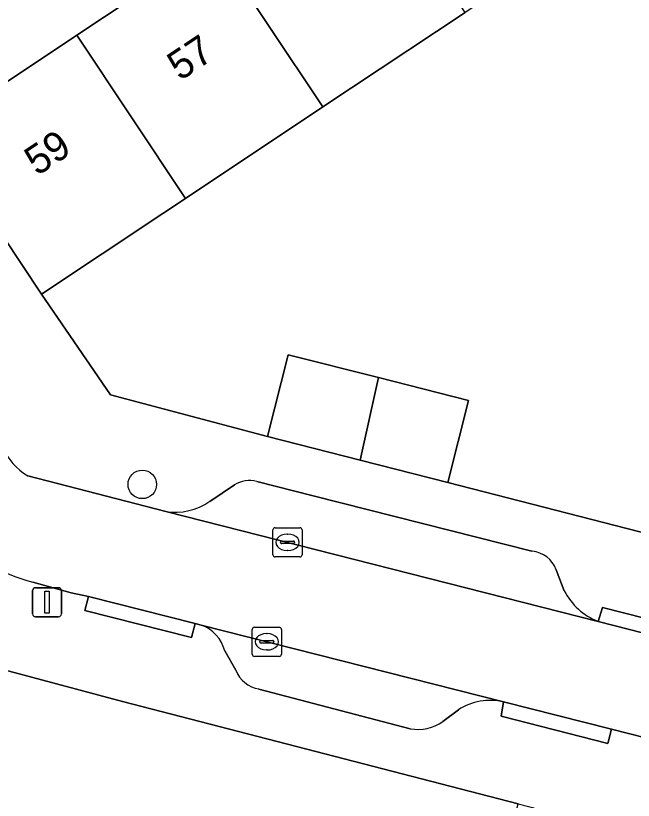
# Model space of a CAD drawing. Extents: x 158352 to 159489, y 383828 to 384603.
# Drawn here: x 159191.1 to 159212.29, y 384419.45 to 384446.39 of the extents above; entities that cross this region are included whole.
import ezdxf

# ---------------------------------------------------------------- set-up
doc = ezdxf.new("R2010")
doc.units = 0
for name, color, linetype in [('IMGEO_Boom', 7, 'Continuous'), ('IMGEO_Erf', 7, 'Continuous'), ('IMGEO_Kolk', 7, 'Continuous'), ('IMGEO_Lichtmast', 7, 'Continuous'), ('IMGEO_Pand', 7, 'Continuous'), ('IMGEO_Pand_nummerreeks', 7, 'Continuous'), ('IMGEO_Parkeervlak_open', 7, 'Continuous'), ('IMGEO_Rijbaan_lokaal_open', 7, 'Continuous'), ('IMGEO_Voetpad_open', 7, 'Continuous')]:
    doc.layers.add(name, color=color, linetype=linetype)

msp = doc.modelspace()

# ---------------------------------------------------------------- linework, layer by layer
at = {"layer": 'IMGEO_Boom'}
msp.add_circle((159195.439, 384430.293), 0.489, dxfattribs=at)
at = {"layer": 'IMGEO_Erf'}
for points in [[(159262.289, 384496.827), (159185.683, 384445.562), (159188.297, 384441.579), (159188.639, 384441.846), (159188.255, 384442.423), (159193.196, 384445.712), (159197.908, 384448.849), (159202.782, 384452.094), (159207.854, 384455.47), (159209.763, 384452.605), (159212.328, 384454.312)], [(159213.221, 384447.415), (159211.584, 384449.872), (159211.471, 384449.797), (159210.705, 384449.287), (159206.514, 384446.497), (159201.64, 384443.252), (159196.927, 384440.114), (159196.146, 384439.594), (159191.983, 384436.823), (159194.344, 384433.371), (159199.735, 384431.937), (159200.45, 384434.747), (159203.545, 384433.959), (159206.638, 384433.172), (159205.922, 384430.361), (159263.47, 384415.564)], [(159201.04, 384391.103), (159205.582, 384408.687), (159199.844, 384410.168), (159194.111, 384411.648), (159194.6, 384413.542), (159195.849, 384418.383), (159201.585, 384416.902), (159207.321, 384415.421), (159208.331, 384419.327), (159194.761, 384422.837), (159189.405, 384424.275), (159128.173, 384397.847), (159129.636, 384387.029)]]:
    msp.add_lwpolyline(points, dxfattribs=at)
at = {"layer": 'IMGEO_Kolk'}
for p, q in [((159199.923, 384427.879), (159199.923, 384428.731)), ((159199.998, 384428.805), (159200.85, 384428.805)), ((159200.924, 384428.731), (159200.924, 384427.879)), ((159200.411, 384428.585), (159200.436, 384428.585)), ((159200.182, 384428.299), (159200.182, 384428.311)), ((159200.62, 384428.262), (159200.222, 384428.262)), ((159200.225, 384428.348), (159200.623, 384428.348)), ((159200.666, 384428.311), (159200.666, 384428.299)), ((159200.434, 384428.025), (159200.409, 384428.025)), ((159200.85, 384427.805), (159199.998, 384427.805)), ((159199.214, 384424.464), (159199.214, 384425.316)), ((159199.289, 384425.39), (159200.141, 384425.39)), ((159200.215, 384425.316), (159200.215, 384424.464)), ((159199.516, 384424.933), (159199.914, 384424.933)), ((159199.702, 384425.17), (159199.727, 384425.17)), ((159199.473, 384424.884), (159199.473, 384424.896)), ((159199.911, 384424.847), (159199.513, 384424.847)), ((159199.957, 384424.896), (159199.957, 384424.884)), ((159200.141, 384424.39), (159199.289, 384424.39)), ((159199.725, 384424.61), (159199.7, 384424.61))]:
    msp.add_line(p, q, dxfattribs=at)
for points in [[(159199.923, 384427.879), (159199.923, 384428.731)], [(159199.998, 384428.805), (159200.85, 384428.805)], [(159200.924, 384428.731), (159200.924, 384427.879)], [(159200.85, 384427.805), (159199.998, 384427.805)], [(159199.214, 384424.464), (159199.214, 384425.316)], [(159199.289, 384425.39), (159200.141, 384425.39)], [(159200.215, 384425.316), (159200.215, 384424.464)], [(159200.141, 384424.39), (159199.289, 384424.39)]]:
    msp.add_lwpolyline(points, dxfattribs=at)
for centre, radius, start, end in [((159200, 384428.729), 0.0765, 91.552, 178.448), ((159200, 384428.729), 0.0765, 91.552, 178.448), ((159200.848, 384428.729), 0.0765, 1.552, 88.448), ((159200.848, 384428.729), 0.0765, 1.552, 88.448), ((159200.222, 384428.308), 0.0403, 85.8775, 175.7526), ((159200.219, 384428.298), 0.0366, 178.938, 274.7102), ((159200.623, 384428.305), 0.043, 264.8664, 352.4533), ((159200.627, 384428.31), 0.0386, 1.7309, 96.639), ((159200, 384427.881), 0.0765, 181.552, 268.448), ((159200, 384427.881), 0.0765, 181.552, 268.448), ((159200.848, 384427.881), 0.0765, 271.552, 358.448), ((159200.848, 384427.881), 0.0765, 271.552, 358.448), ((159199.291, 384425.314), 0.0765, 91.552, 178.448), ((159199.291, 384425.314), 0.0765, 91.552, 178.448), ((159200.139, 384425.314), 0.0765, 1.552, 88.448), ((159200.139, 384425.314), 0.0765, 1.552, 88.448), ((159199.513, 384424.893), 0.0403, 85.8775, 175.7526), ((159199.918, 384424.895), 0.0386, 1.7309, 96.639), ((159199.51, 384424.883), 0.0366, 178.938, 274.7102), ((159199.914, 384424.89), 0.043, 264.8664, 352.4533), ((159199.291, 384424.466), 0.0765, 181.552, 268.448), ((159199.291, 384424.466), 0.0765, 181.552, 268.448), ((159200.139, 384424.466), 0.0765, 271.552, 358.448), ((159200.139, 384424.466), 0.0765, 271.552, 358.448)]:
    msp.add_arc(centre, radius, start, end, dxfattribs=at)
for centre, major_axis, ratio, start_param, end_param in [((159200.41, 384428.305), (-0.387, 0.002), 0.722429, 4.712389, 7.853982), ((159200.435, 384428.305), (-0.39, 0.002), 0.717154, 1.570796, 4.712389), ((159199.701, 384424.89), (-0.387, 0.002), 0.722429, 4.712389, 7.853982), ((159199.726, 384424.89), (-0.39, 0.002), 0.717154, 1.570796, 4.712389)]:
    msp.add_ellipse(centre, major_axis=major_axis, ratio=ratio, start_param=start_param, end_param=end_param, dxfattribs=at)
at = {"layer": 'IMGEO_Lichtmast'}
for p, q in [((159191.676, 384425.848), (159191.676, 384426.648)), ((159191.676, 384426.648), (159191.676, 384425.848)), ((159191.776, 384426.748), (159192.566, 384426.748)), ((159192.566, 384426.748), (159191.776, 384426.748)), ((159192.666, 384426.648), (159192.666, 384425.848)), ((159192.666, 384425.848), (159192.666, 384426.648)), ((159192.566, 384425.748), (159191.776, 384425.748)), ((159191.776, 384425.748), (159192.566, 384425.748))]:
    msp.add_line(p, q, dxfattribs=at)
msp.add_lwpolyline([(159192.096, 384426.623), (159192.246, 384426.623), (159192.246, 384425.873), (159192.096, 384425.873), (159192.096, 384426.623)], dxfattribs=at)
for centre, start, end in [((159191.776, 384426.648), 90, 180), ((159191.776, 384426.648), 90, 180), ((159192.566, 384426.648), 0, 90), ((159192.566, 384426.648), 360, 90), ((159191.776, 384425.848), 180, 270), ((159191.776, 384425.848), 180, 270), ((159192.566, 384425.848), 270, 0), ((159192.566, 384425.848), 270, 0)]:
    msp.add_arc(centre, 0.1, start, end, dxfattribs=at)
at = {"layer": 'IMGEO_Pand'}
for points in [[(159197.908, 384448.849), (159201.64, 384443.252), (159206.514, 384446.497), (159202.782, 384452.094)], [(159193.196, 384445.712), (159196.927, 384440.114), (159201.64, 384443.252), (159197.908, 384448.849)], [(159193.196, 384445.712), (159188.255, 384442.423), (159188.639, 384441.846), (159191.983, 384436.823), (159196.146, 384439.594), (159196.927, 384440.114)], [(159202.919, 384431.126), (159203.545, 384433.959), (159200.45, 384434.747), (159199.735, 384431.937)], [(159202.919, 384431.126), (159205.922, 384430.361), (159206.638, 384433.172), (159203.545, 384433.959)]]:
    msp.add_lwpolyline(points, close=True, dxfattribs=at)
at = {"layer": 'IMGEO_Parkeervlak_open'}
for points in [[(159201.308, 384429.898), (159199.367, 384430.398)], [(159198.6, 384430.275), (159197.756, 384429.712)], [(159208.811, 384427.999), (159201.308, 384429.898)], [(159196.243, 384429.361), (159211.079, 384425.589)], [(159209.919, 384426.642), (159209.638, 384427.366)], [(159207.835, 384422.828), (159197.462, 384425.463)], [(159198.268, 384424.575), (159198.651, 384423.915)], [(159199.439, 384423.269), (159204.635, 384421.907)], [(159205.751, 384422.15), (159206.284, 384422.558)]]:
    msp.add_lwpolyline(points, dxfattribs=at)
for centre, radius, start, end in [((159199.135, 384429.39), 1.034, 77.0561, 121.1652), ((159196.556, 384431.448), 2.11, 261.4648, 304.6572), ((159208.737, 384427.045), 0.957, 19.5973, 85.5405), ((159211.889, 384427.647), 2.211, 207.0229, 248.5134), ((159197.025, 384424.256), 1.284, 14.3802, 70.0772), ((159199.608, 384424.279), 1.024, 200.8209, 260.4895), ((159207.379, 384420.857), 2.023, 76.9814, 122.7689), ((159204.898, 384423.382), 1.499, 259.8839, 304.684)]:
    msp.add_arc(centre, radius, start, end, dxfattribs=at)
at = {"layer": 'IMGEO_Rijbaan_lokaal_open'}
msp.add_lwpolyline([(159191.679, 384426.938), (159193, 384426.57), (159193.592, 384426.447), (159197.255, 384425.516), (159197.462, 384425.463), (159207.835, 384422.828), (159211.539, 384421.886), (159213.336, 384421.43), (159235.846, 384415.697), (159236.704, 384419.032), (159228.834, 384421.066), (159228.668, 384421.108), (159225.244, 384421.98), (159225.033, 384422.054), (159214.848, 384424.649), (159214.666, 384424.676), (159211.079, 384425.589), (159196.243, 384429.361), (159191.507, 384430.592)], dxfattribs=at)
for centre, radius, start, end in [((159192.57, 384432.404), 2.1, 203.1742, 239.5999), ((159193.286, 384433.122), 6.389, 224.9118, 255.4337)]:
    msp.add_arc(centre, radius, start, end, dxfattribs=at)
at = {"layer": 'IMGEO_Voetpad_open'}
for points in [[(159199.735, 384431.937), (159194.344, 384433.371), (159191.983, 384436.823), (159188.639, 384441.846), (159188.297, 384441.579), (159185.683, 384445.562), (159184.029, 384444.457)], [(159178.476, 384443.407), (159175.395, 384440.923), (159183.941, 384428.022), (159189.405, 384424.275), (159194.761, 384422.837), (159208.331, 384419.327), (159212.328, 384418.293), (159218.504, 384416.7), (159224.562, 384415.137), (159230.621, 384413.574), (159236.68, 384412.011), (159242.738, 384410.448), (159248.797, 384408.885), (159254.855, 384407.323), (159261.029, 384405.73), (159262.471, 384405.354), (159265.353, 384404.639), (159273.129, 384402.557), (159280.258, 384400.781), (159281.254, 384403.946), (159278.399, 384404.717), (159278.172, 384404.782), (159278.143, 384404.789)], [(159281.396, 384407.509), (159281.457, 384407.493), (159282.202, 384407.296), (159282.901, 384410.57), (159281.617, 384410.9), (159275.607, 384412.445), (159269.597, 384413.989), (159263.47, 384415.564), (159205.922, 384430.361), (159202.919, 384431.126), (159199.735, 384431.937)], [(159191.507, 384430.592), (159196.243, 384429.361)], [(159199.367, 384430.398), (159201.308, 384429.898), (159208.811, 384427.999)], [(159197.756, 384429.712), (159198.6, 384430.275)], [(159209.638, 384427.366), (159209.919, 384426.642)], [(159197.462, 384425.463), (159197.255, 384425.516), (159197.132, 384425.032), (159193.469, 384425.963), (159193.592, 384426.447), (159193, 384426.57), (159191.679, 384426.938)], [(159211.079, 384425.589), (159211.233, 384426.066), (159214.969, 384425.114), (159214.848, 384424.649)], [(159198.651, 384423.915), (159198.268, 384424.575)], [(159204.635, 384421.907), (159199.439, 384423.269)], [(159213.336, 384421.43), (159211.539, 384421.886), (159211.415, 384421.402), (159207.755, 384422.332), (159207.835, 384422.828)], [(159206.284, 384422.558), (159205.751, 384422.15)]]:
    msp.add_lwpolyline(points, dxfattribs=at)
for points in [[(159193.592, 384426.447), (159193.469, 384425.963), (159197.132, 384425.032), (159197.255, 384425.516)], [(159214.666, 384424.676), (159214.848, 384424.649), (159214.969, 384425.114), (159211.233, 384426.066), (159211.079, 384425.589)], [(159211.539, 384421.886), (159207.835, 384422.828), (159207.755, 384422.332), (159211.415, 384421.402)]]:
    msp.add_lwpolyline(points, close=True, dxfattribs=at)
for centre, radius, start, end in [((159192.57, 384432.404), 2.1, 203.1742, 239.5999), ((159199.135, 384429.39), 1.034, 77.0561, 121.1652), ((159196.556, 384431.448), 2.11, 261.4648, 304.6572), ((159193.286, 384433.122), 6.389, 224.9118, 255.4337), ((159208.737, 384427.045), 0.957, 19.5973, 85.5405), ((159211.889, 384427.647), 2.211, 207.0229, 248.5134), ((159197.025, 384424.256), 1.284, 14.3802, 70.0772), ((159199.608, 384424.279), 1.024, 200.8209, 260.4895), ((159207.379, 384420.857), 2.023, 76.9814, 122.7689), ((159204.898, 384423.382), 1.499, 259.8839, 304.684)]:
    msp.add_arc(centre, radius, start, end, dxfattribs=at)

# ---------------------------------------------------------------- texts
at = {"layer": 'IMGEO_Pand_nummerreeks'}
for s, p in [('57', (159196.735, 384444.128)), ('59', (159191.835, 384440.866))]:
    msp.add_text(s, height=1, rotation=33.6516, dxfattribs=at).set_placement(p)

doc.saveas('drawing.dxf')
